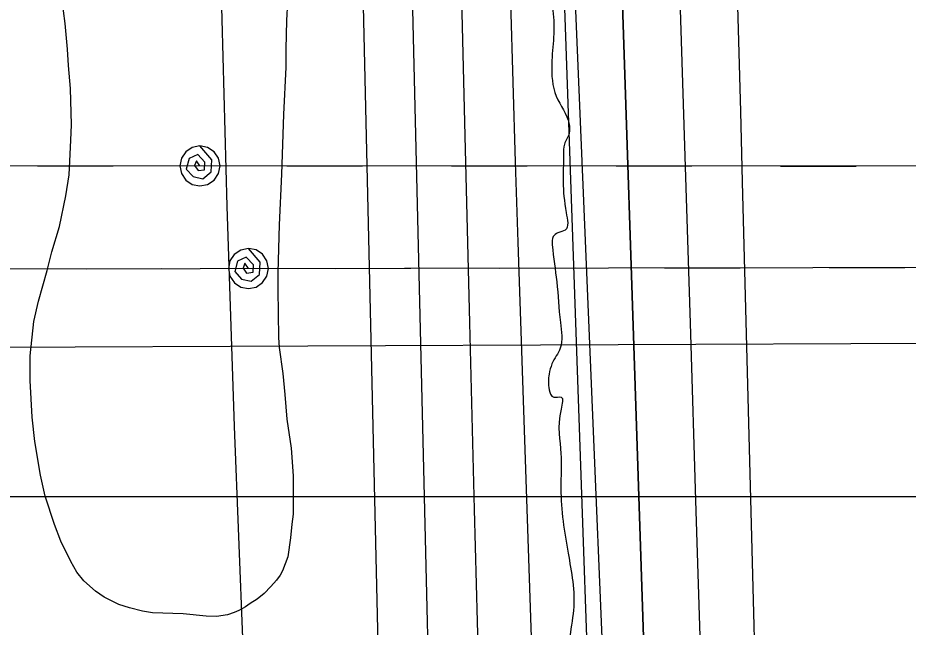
# Model space of a CAD drawing. Extents: x 3313447 to 3351316, y 703786 to 729172.
# Drawn here: x 3322282.8 to 3322683, y 724139.8 to 724413.6 of the extents above; entities that cross this region are included whole.
import ezdxf

# ---------------------------------------------------------------- set-up
doc = ezdxf.new("R2010")
doc.units = 0
for name, color, linetype in [('V-RIVR-EDGE', 7, 'Continuous'), ('V-RRAP-FSHR', 7, 'Continuous'), ('V-SITE-VEGE', 7, 'Continuous'), ('V-TOPO-DPTH', 7, 'Continuous'), ('V-TOPO-MAJR', 7, 'Continuous'), ('V-TOPO-MINR', 7, 'Continuous'), ('V-TOPO-WATR', 7, 'Continuous'), ('V-UTIL-LINE', 7, 'Continuous')]:
    doc.layers.add(name, color=color, linetype=linetype)

msp = doc.modelspace()

# ---------------------------------------------------------------- linework, layer by layer
at = {"layer": 'V-RIVR-EDGE'}
msp.add_spline([(3322520.07, 724639.46), (3322521.69, 724625.78), (3322523.75, 724620.39), (3322522.08, 724612.93), (3322520.4, 724607.13), (3322520.8, 724601.74), (3322525.34, 724592.2), (3322524.5, 724589.3), (3322521.18, 724586.82), (3322517.44, 724583.93), (3322516.6, 724577.71), (3322516.15, 724564.86), (3322516.94, 724548.7), (3322516.92, 724541.24), (3322517.32, 724534.6), (3322514.41, 724529.22), (3322514.4, 724525.49), (3322517.71, 724524.66), (3322520.17, 724513.04), (3322520.14, 724498.95), (3322520.95, 724491.9), (3322522.99, 724479.05), (3322527.1, 724466.19), (3322527.07, 724452.1), (3322525.79, 724437.59), (3322522.45, 724428.9), (3322522.02, 724424.75), (3322523.25, 724416.88), (3322522.77, 724392.84), (3322524.81, 724378.32), (3322530.58, 724365.88), (3322530.57, 724361.73), (3322528.49, 724356.76), (3322528.06, 724352.2), (3322529.24, 724326.09), (3322528.81, 724318.21), (3322525.49, 724316.98), (3322523.41, 724315.33), (3322522.99, 724311.6), (3322525.02, 724295.01), (3322526.63, 724276.77), (3322526.6, 724265.17), (3322522.86, 724258.13), (3322521.6, 724253.57), (3322521.58, 724246.53), (3322523.65, 724243.21), (3322526.96, 724243.2), (3322526.95, 724237.81), (3322526.9, 724217.91), (3322526.86, 724202.16), (3322530.11, 724173.14), (3322532.53, 724147.44), (3322530.84, 724134.18), (3322530.82, 724125.47), (3322530.8, 724117.19), (3322538.23, 724104.73), (3322539.03, 724095.61), (3322534.88, 724090.23), (3322526.99, 724085.69), (3322523.25, 724082.39), (3322519.93, 724080.32), (3322519.08, 724072.86), (3322518.65, 724067.06), (3322519.89, 724063.74), (3322523.2, 724063.74), (3322531.49, 724063.3), (3322533.15, 724062.47), (3322533.55, 724057.49), (3322533.95, 724051.27), (3322537.67, 724047.12), (3322543.46, 724041.3), (3322543.45, 724037.99), (3322540.54, 724036.34), (3322538.05, 724033.44), (3322537.61, 724023.08), (3322539.66, 724013.96), (3322544.18, 723997.78), (3322542.5, 723987.84), (3322542.06, 723978.31), (3322546.18, 723967.1), (3322549.46, 723954.66), (3322549.02, 723942.64), (3322548.16, 723930.21), (3322546.05, 723917.37), (3322546.44, 723905.35), (3322548.91, 723897.88), (3322546.4, 723889.18), (3322545.97, 723882.14), (3322545.52, 723870.12), (3322546.32, 723856.02), (3322549.99, 723834.46), (3322553.67, 723812.48), (3322554.87, 723795.9), (3322553.57, 723771.03), (3322553.54, 723761.09), (3322555.57, 723743.26), (3322560.5, 723724.6), (3322564.61, 723711.32), (3322564.6, 723707.59), (3322562.11, 723706.35), (3322559.21, 723705.95), (3322557.95, 723699.73), (3322555.03, 723691.86), (3322552.95, 723688.97), (3322549.21, 723685.25), (3322548.78, 723679.86), (3322549.19, 723676.96), (3322551.22, 723661.62), (3322551.21, 723656.23), (3322552.86, 723652.08), (3322557.83, 723651.65), (3322561.56, 723649.16), (3322562.37, 723642.52), (3322565.24, 723630.91), (3322565.61, 723613.92), (3322561.45, 723606.46), (3322552.72, 723597.37), (3322552.72, 723595.3), (3322559.32, 723584.09), (3322563.04, 723579.52), (3322563.03, 723576.2), (3322557.6, 723558.81), (3322554.27, 723553.01), (3322552.19, 723548.05), (3322550.1, 723541), (3322553.4, 723535.61), (3322556.27, 723521.92), (3322562.43, 723499.53), (3322565.71, 723486.67), (3322564.88, 723486.67), (3322560.34, 723493.31), (3322556.63, 723502.86), (3322548.78, 723510.34), (3322546.29, 723511.17), (3322543.8, 723507.86), (3322543.78, 723500.82), (3322543.77, 723495.01), (3322547.07, 723490.44), (3322548.72, 723486.3), (3322551.99, 723467.64), (3322553.63, 723459.34), (3322556.94, 723458.51), (3322560.67, 723458.5), (3322561.09, 723462.64), (3322561.52, 723466.37), (3322564.83, 723466.78), (3322567.32, 723465.11), (3322572.26, 723453.08), (3322573.91, 723448.52), (3322572.25, 723446.45), (3322570.58, 723444.38), (3322570.57, 723441.48), (3322574.3, 723439.4), (3322578.44, 723437.73), (3322578.44, 723436.9), (3322576.36, 723433.59), (3322571.78, 723424.48), (3322572.19, 723422.41), (3322575.08, 723419.5), (3322579.63, 723416.17), (3322582.94, 723415.33), (3322584.59, 723409.53), (3322584.58, 723404.97), (3322583.73, 723397.1), (3322583.3, 723392.54), (3322584.11, 723384.66), (3322589.47, 723372.63), (3322593.17, 723358.94), (3322594.37, 723341.11), (3322595.58, 723329.51), (3322593.09, 723327.02), (3322593.07, 723317.91), (3322594.26, 723298.84), (3322593.82, 723288.89), (3322592.99, 723288.89), (3322590.08, 723283.51), (3322587.98, 723271.08), (3322584.21, 723258.24), (3322584.61, 723250.37), (3322586.23, 723236.27), (3322590.31, 723210.56), (3322589.86, 723195.64), (3322591.5, 723186.52), (3322592.73, 723180.71), (3322597.28, 723176.97), (3322601.83, 723173.64), (3322601.41, 723171.16), (3322593.95, 723171.59), (3322591.45, 723168.28), (3322591.02, 723160.82), (3322593.08, 723155.43), (3322591.82, 723150.46), (3322588.9, 723143.42), (3322589.72, 723137.2), (3322590.53, 723128.49), (3322595.46, 723114.39), (3322594.63, 723110.66), (3322590.87, 723101.14), (3322584.22, 723094.11), (3322582.97, 723088.72), (3322582.96, 723085.41), (3322586.68, 723080.84), (3322590.82, 723080.83), (3322597.46, 723083.3), (3322603.69, 723090.33), (3322604.53, 723094.89), (3322606.61, 723095.71), (3322607.85, 723094.46), (3322609.88, 723079.54), (3322613.15, 723060.88), (3322612.29, 723045.54), (3322611.87, 723043.06), (3322608.13, 723042.24), (3322606.02, 723026.08), (3322602.66, 723006.6), (3322599.74, 722998.74), (3322597.25, 722997.08), (3322596.83, 722995.01), (3322597.21, 722980.51), (3322598.02, 722975.12), (3322598.42, 722966.82), (3322596.32, 722958.13), (3322592.58, 722953.99), (3322583.45, 722947.38), (3322575.98, 722943.67), (3322575.56, 722941.18), (3322578.03, 722936.62), (3322580.1, 722935.78), (3322585.49, 722935.77), (3322589.22, 722934.93), (3322593.76, 722927.46), (3322592.48, 722914.61), (3322595.8, 722914.61), (3322597.87, 722915.84), (3322599.97, 722924.96), (3322601.22, 722927.03), (3322602.05, 722926.61), (3322604.09, 722913.76), (3322604.49, 722909.61), (3322609.46, 722906.28), (3322611.92, 722897.16), (3322611.07, 722888.04), (3322606.07, 722879.35), (3322603.16, 722873.97), (3322603.14, 722868.17), (3322605.19, 722858.21), (3322605.15, 722839.98), (3322604.3, 722834.18), (3322605.96, 722832.93), (3322609.24, 722819.24), (3322614.17, 722799.75), (3322614.94, 722776.12), (3322614.05, 722753.74), (3322611.52, 722735.1), (3322608.18, 722725.57), (3322608.17, 722722.25), (3322613.54, 722713.12), (3322617.26, 722708.14), (3322619.31, 722700.26), (3322620.12, 722691.14), (3322621.33, 722678.7), (3322624.6, 722659.63), (3322629.09, 722634.75), (3322630.71, 722616.09), (3322635.24, 722604.06), (3322639.36, 722593.69), (3322639.74, 722580.42), (3322640.14, 722574.21), (3322638.06, 722573.8), (3322635.16, 722574.22), (3322630.2, 722580.45), (3322622.36, 722591.66), (3322620.7, 722592.08), (3322618.21, 722591.67), (3322620.26, 722580.89), (3322619, 722577.16), (3322615.69, 722575.92), (3322614.43, 722570.12), (3322614.84, 722567.64), (3322618.98, 722567.63), (3322625.6, 722563.46), (3322629.32, 722558.9), (3322629.71, 722549.36), (3322631.36, 722543.55), (3322636.33, 722542.3), (3322641.31, 722546.43), (3322643.79, 722543.94), (3322642.96, 722541.04), (3322647.04, 722515.33), (3322644.12, 722509.95), (3322642.04, 722507.05), (3322642.41, 722488.82), (3322645.25, 722461.87), (3322648.92, 722439.48), (3322653.05, 722431.59), (3322657.57, 722416.24), (3322658.36, 722402.98), (3322655.84, 722387.65), (3322656.65, 722380.19), (3322657.88, 722373.14), (3322658.27, 722363.19), (3322657.84, 722359.04), (3322652.44, 722352.01), (3322651.18, 722347.04), (3322651.57, 722338.75), (3322651.56, 722333.78), (3322652.79, 722327.97), (3322655.26, 722322.58), (3322659.82, 722320.91), (3322662.71, 722317.58), (3322658.55, 722311.79), (3322651.06, 722298.96), (3322645.63, 722281.57), (3322636.03, 722252.99), (3322636, 722241.38), (3322635.97, 722231.85), (3322641.75, 722220.23), (3322648.78, 722213.58), (3322657.47, 722208.59), (3322665.34, 722205.25), (3322666.57, 722200.28), (3322664.49, 722200.28), (3322658.28, 722201.54), (3322654.13, 722198.65), (3322649.14, 722192.03), (3322648.3, 722186.64), (3322647.87, 722180.43), (3322651.16, 722170.88), (3322651.97, 722162.59), (3322655.67, 722151.81), (3322662.7, 722143.5), (3322662.68, 722138.53), (3322665.16, 722135.2), (3322671.37, 722129.8), (3322669.67, 722114.88), (3322668.81, 722099.96), (3322670.44, 722090.01), (3322674.57, 722085.03), (3322675.8, 722078.39), (3322673.3, 722074.26), (3322657.94, 722063.1), (3322653.37, 722060.21), (3322650.46, 722054.83), (3322646.72, 722051.52), (3322642.16, 722050.71), (3322635.94, 722050.31), (3322633.45, 722047.83), (3322633.02, 722043.68), (3322633.01, 722038.71), (3322630.5, 722030.84), (3322629.24, 722023.38), (3322629.22, 722013.44), (3322632.51, 722006.38), (3322637.06, 722001.4), (3322642.86, 721998.48), (3322642.84, 721993.51), (3322642, 721988.12), (3322639.08, 721979.01), (3322636.99, 721973.21), (3322634.9, 721966.58), (3322635.29, 721955.39), (3322637.76, 721947.93), (3322644.8, 721944.59), (3322645.2, 721938.37), (3322647.23, 721922.2), (3322646.8, 721917.23), (3322645.54, 721911.85), (3322647.99, 721894.43), (3322654.56, 721869.96), (3322656.14, 721838.04), (3322656.08, 721812.34), (3322657.69, 721794.1), (3322660.13, 721774.2), (3322666.34, 721772.11), (3322668.82, 721768.38), (3322668.81, 721765.89), (3322666.72, 721760.51), (3322665.88, 721756.36), (3322665.87, 721752.22), (3322668.35, 721747.65), (3322672.9, 721743.5), (3322673.72, 721741.01), (3322673.7, 721732.3), (3322666.21, 721719.47), (3322663.28, 721708.71), (3322662.41, 721690.47), (3322659.48, 721679.29), (3322656.95, 721665.2), (3322658.15, 721644.47), (3322659.73, 721615.45), (3322660.88, 721576.91), (3322661.25, 721557.84), (3322660.82, 721551.62), (3322658.73, 721546.65), (3322660.32, 721518.05), (3322660.27, 721498.15), (3322661.83, 721458.36), (3322661.38, 721444.68), (3322666.3, 721420.22), (3322666.64, 721392.45), (3322662.82, 721354.74), (3322660.64, 721311.22), (3322661.8, 721277.65), (3322659.29, 721266.88), (3322654.66, 721241.6), (3322650.08, 721231.67), (3322646.74, 721223.39), (3322646.7, 721205.98), (3322649.09, 721168.25), (3322653.11, 721116.43), (3322655.1, 721081.61), (3322660.01, 721058.8), (3322660.39, 721041.39), (3322661.16, 721018.18), (3322662.77, 720997.87), (3322665.99, 720960.14)], degree=3, dxfattribs=at)
at = {"layer": 'V-RRAP-FSHR'}
msp.add_lwpolyline([(3322431.26, 727358.07), (3322429.64, 726904.7), (3322510.57, 724962.85), (3322576.32, 723396.54), (3322621.07, 721565.64)], dxfattribs=at)
at = {"layer": 'V-SITE-VEGE'}
for points in [[(3322400.62, 724163.17), (3322399.04, 724161.02), (3322396.48, 724158.09), (3322393.54, 724154.96), (3322390.39, 724152.42), (3322387.25, 724150.47), (3322385.09, 724148.9), (3322382.15, 724147.34), (3322379.99, 724146.37), (3322377.04, 724145.4), (3322372.14, 724144.62), (3322367.44, 724144.83), (3322357.05, 724145.84), (3322343.33, 724146.27), (3322338.82, 724147.06), (3322332.95, 724148.45), (3322328.24, 724150.03), (3322321.59, 724153.38), (3322317.67, 724155.94), (3322312.39, 724160.66), (3322309.27, 724164.59), (3322306.53, 724169.3), (3322302.05, 724178.53), (3322299.32, 724185.98), (3322295.04, 724198.73), (3322292.91, 724208.15), (3322290.4, 724223.25), (3322289.25, 724234.23), (3322288.32, 724250.7), (3322288.35, 724261.68), (3322289.96, 724277.16), (3322292.14, 724286.37), (3322295.9, 724300.08), (3322298.07, 724308.51), (3322301.44, 724319.87), (3322304.41, 724333.58), (3322305.81, 724342.99), (3322306.22, 724349.26), (3322306.64, 724358.67), (3322306.85, 724365.53), (3322306.5, 724381.8), (3322305.54, 724392.19), (3322305.17, 724399.45), (3322304.03, 724411.02), (3322302.49, 724422.59)], [(3322404.03, 724420.76), (3322403.61, 724412.33), (3322403.19, 724399.58), (3322403.17, 724391.35), (3322402.13, 724370.18), (3322401.28, 724343.33), (3322400.24, 724320.59), (3322399.6, 724299.22), (3322399.58, 724291.58)], [(3322399.58, 724291.58), (3322399.91, 724270.02), (3322400.29, 724265.51), (3322401.83, 724253.74), (3322402.79, 724244.33), (3322403.74, 724233.35), (3322405.66, 724220.21), (3322406.61, 724207.85), (3322406.57, 724190.6), (3322405.97, 724186.1), (3322405.36, 724180.02), (3322404.17, 724171.4), (3322401.79, 724165.13), (3322400.62, 724163.17)]]:
    msp.add_lwpolyline(points, dxfattribs=at)
at = {"layer": 'V-TOPO-DPTH'}
for points in [[(3322843.23, 725248.82), (3322602.52, 724601.55), (3322602.85, 724545), (3322602.92, 724537.36), (3322603.03, 724529.72), (3322603.19, 724522.09), (3322603.39, 724514.46), (3322604.82, 724466.43), (3322605.75, 724434.79), (3322606.66, 724403.14), (3322607.53, 724371.49), (3322608.37, 724339.85), (3322626.91, 723633.17), (3322627.04, 723628.73), (3322627.17, 723624.29), (3322627.32, 723619.85), (3322627.48, 723615.42), (3322629.55, 723560.32), (3322630.79, 723528.34), (3322632.07, 723496.36), (3322633.42, 723464.38), (3322634.82, 723432.41), (3322662.99, 722803.11)], [(3322843.23, 725248.82), (3322602.52, 724601.55), (3322602.85, 724545), (3322602.92, 724537.36), (3322603.03, 724529.72), (3322603.19, 724522.09), (3322603.39, 724514.46), (3322604.82, 724466.43), (3322605.75, 724434.79), (3322606.66, 724403.14), (3322607.53, 724371.49), (3322608.37, 724339.85), (3322626.91, 723633.17), (3322627.04, 723628.73), (3322627.17, 723624.29), (3322627.32, 723619.85), (3322627.48, 723615.42), (3322629.55, 723560.32), (3322630.79, 723528.34), (3322632.07, 723496.36), (3322633.42, 723464.38), (3322634.82, 723432.41), (3322662.99, 722803.11)], [(3322609.68, 723039.37), (3322584.75, 723570.36), (3322583.53, 723597.23), (3322582.36, 723624.11), (3322581.28, 723650.99), (3322580.25, 723677.87), (3322575.55, 723805.08), (3322572.27, 723895.57), (3322569.06, 723986.07), (3322565.95, 724076.57), (3322562.91, 724167.07), (3322552.04, 724496.38), (3322551.5, 724512.75), (3322550.96, 724529.12), (3322550.41, 724545.49), (3322549.86, 724561.86), (3322528.8, 725185)], [(3322609.68, 723039.37), (3322584.75, 723570.36), (3322583.53, 723597.23), (3322582.36, 723624.11), (3322581.28, 723650.99), (3322580.25, 723677.87), (3322575.55, 723805.08), (3322572.27, 723895.57), (3322569.06, 723986.07), (3322565.95, 724076.57), (3322562.91, 724167.07), (3322552.04, 724496.38), (3322551.5, 724512.75), (3322550.96, 724529.12), (3322550.41, 724545.49), (3322549.86, 724561.86), (3322528.8, 725185)], [(3322498.47, 724703.88), (3322499.26, 724660.05), (3322500.03, 724616.21), (3322501.26, 724545.2), (3322501.42, 724536.87), (3322501.58, 724528.55), (3322501.77, 724520.22), (3322501.97, 724511.89), (3322503.34, 724456.6), (3322504.28, 724420.63), (3322505.29, 724384.66), (3322506.39, 724348.7), (3322507.55, 724312.74), (3322530.58, 723629.16), (3322530.67, 723626.52), (3322530.76, 723623.89), (3322530.85, 723621.25), (3322530.94, 723618.62), (3322532.12, 723583.89), (3322532.82, 723563.89), (3322533.54, 723543.89), (3322534.31, 723523.9), (3322535.09, 723503.9), (3322563.91, 722787.49)]]:
    msp.add_lwpolyline(points, dxfattribs=at)
at = {"layer": 'V-TOPO-MAJR'}
msp.add_lwpolyline([(3322427.77, 725178.92), (3322434.46, 724610.56), (3322435.01, 724569.17), (3322435.67, 724527.78), (3322436.46, 724486.4), (3322437.35, 724445.02), (3322450.17, 723891.22), (3322451.22, 723846.61), (3322452.31, 723802), (3322453.43, 723757.39), (3322454.58, 723712.79), (3322456.37, 723644.46), (3322456.62, 723634.01), (3322456.84, 723623.57), (3322457, 723613.12), (3322457.14, 723602.68), (3322458.41, 723477.95), (3322458.98, 723405.14), (3322459.32, 723332.33), (3322459.33, 723259.52)], dxfattribs=at)
at = {"layer": 'V-TOPO-MINR'}
for points in [[(3322843.23, 725248.82), (3322602.52, 724601.55), (3322602.85, 724545), (3322602.92, 724537.36), (3322603.03, 724529.72), (3322603.19, 724522.09), (3322603.39, 724514.46), (3322604.82, 724466.43), (3322605.75, 724434.79), (3322606.66, 724403.14), (3322607.53, 724371.49), (3322608.37, 724339.85), (3322626.91, 723633.17), (3322627.04, 723628.73), (3322627.17, 723624.29), (3322627.32, 723619.85), (3322627.48, 723615.42), (3322629.55, 723560.32), (3322630.79, 723528.34), (3322632.07, 723496.36), (3322633.42, 723464.38), (3322634.82, 723432.41), (3322662.99, 722803.11)], [(3322451.26, 725038.28), (3322456.85, 724588.64), (3322457.28, 724558.34), (3322457.78, 724528.04), (3322458.37, 724497.74), (3322459.03, 724467.45), (3322465.66, 724185.97), (3322467.92, 724092.25), (3322470.24, 723998.53), (3322472.65, 723904.81), (3322475.13, 723811.1), (3322479, 723667.81), (3322479.56, 723645.74), (3322480.07, 723623.67), (3322480.5, 723601.59), (3322480.89, 723579.52), (3322489.2, 723059.12)], [(3322575.02, 724730.71), (3322576.57, 724570.67), (3322576.83, 724550.05), (3322577.19, 724529.43), (3322577.68, 724508.81), (3322578.26, 724488.2), (3322582.26, 724360.7), (3322584.92, 724276.34), (3322587.58, 724191.98), (3322590.25, 724107.62), (3322592.92, 724023.27), (3322604.65, 723654.6), (3322605.16, 723639.4), (3322605.7, 723624.21), (3322606.29, 723609.01), (3322606.91, 723593.82), (3322614.31, 723419.68), (3322618.69, 723317.42), (3322623.1, 723215.17)], [(3322476.64, 724726.37), (3322479.01, 724566.92), (3322479.32, 724547.61), (3322479.67, 724528.29), (3322480.07, 724508.98), (3322480.52, 724489.67), (3322483.64, 724360.51), (3322485.74, 724276.62), (3322487.91, 724192.73), (3322490.2, 724108.85), (3322492.57, 724024.97), (3322502.23, 723691.92), (3322503.19, 723657.85), (3322504.12, 723623.77), (3322505, 723589.69), (3322505.84, 723555.62), (3322514.17, 723207.59)], [(3322372.87, 724721.56), (3322371.69, 724573.95), (3322371.62, 724550.5), (3322371.73, 724527.04), (3322372.08, 724503.59), (3322372.6, 724480.15), (3322376.75, 724329.02), (3322379.97, 724230.03), (3322383.88, 724131.08), (3322388.8, 724032.16), (3322394.39, 723933.28), (3322408.75, 723700.73), (3322410.88, 723662.05), (3322412.65, 723623.35), (3322413.9, 723584.63), (3322414.79, 723545.89), (3322417.79, 723361.47), (3322419.18, 723258.62)], [(3322519.34, 724720.12), (3322520.29, 724681.85), (3322521.32, 724643.59), (3322522.4, 724605.33), (3322523.56, 724567.07), (3322524.76, 724528.82), (3322526.02, 724490.56), (3322527.32, 724452.31), (3322547.83, 723865.49), (3322549.27, 723825.23), (3322550.76, 723784.98), (3322552.31, 723744.74), (3322553.92, 723704.49), (3322553.99, 723702.76), (3322555.64, 723663.38), (3322557.34, 723624.01), (3322559.13, 723584.63), (3322560.98, 723545.26), (3322581.03, 723127.61)], [(3322498.47, 724703.88), (3322499.26, 724660.05), (3322500.03, 724616.21), (3322501.26, 724545.2), (3322501.42, 724536.87), (3322501.58, 724528.55), (3322501.77, 724520.22), (3322501.97, 724511.89), (3322503.34, 724456.6), (3322504.28, 724420.63), (3322505.29, 724384.66), (3322506.39, 724348.7), (3322507.55, 724312.74), (3322530.58, 723629.16), (3322530.67, 723626.52), (3322530.76, 723623.89), (3322530.85, 723621.25), (3322530.94, 723618.62), (3322532.12, 723583.89), (3322532.82, 723563.89), (3322533.54, 723543.89), (3322534.31, 723523.9), (3322535.09, 723503.9), (3322563.91, 722787.49)]]:
    msp.add_lwpolyline(points, dxfattribs=at)
at = {"layer": 'V-TOPO-WATR'}
msp.add_lwpolyline([(3322528.8, 725185), (3322549.86, 724561.86), (3322550.41, 724545.49), (3322550.96, 724529.12), (3322551.5, 724512.75), (3322552.04, 724496.38), (3322562.91, 724167.07), (3322565.95, 724076.57), (3322569.06, 723986.07), (3322572.27, 723895.57), (3322575.55, 723805.08), (3322580.25, 723677.87), (3322581.28, 723650.99), (3322582.36, 723624.11), (3322583.53, 723597.23), (3322584.75, 723570.36), (3322609.68, 723039.37)], dxfattribs=at)
at = {"layer": 'V-UTIL-LINE'}
for p, q in [((3321117.35, 724260.5), (3326707.98, 724285.29)), ((3321117.35, 724198.52), (3326670.79, 724198.52))]:
    msp.add_line(p, q, dxfattribs=at)
for points in [[(3322364.65, 724347.05), (3322363.02, 724349.41), (3322362.21, 724347.23), (3322363.83, 724345.01), (3322366.74, 724345.34), (3322366.9, 724348.73), (3322363.67, 724352.13), (3322359.79, 724350.35), (3322358.49, 724345.66), (3322361.56, 724342.27), (3322365.93, 724341.29), (3322369.65, 724344.37), (3322369.97, 724349.86), (3322364.65, 724356.05), (3322361.21, 724355.36), (3322358.29, 724353.41), (3322356.34, 724350.49), (3322355.65, 724347.05), (3322356.34, 724343.6), (3322358.29, 724340.68), (3322361.21, 724338.73), (3322364.65, 724338.05), (3322368.1, 724338.73), (3322371.02, 724340.68), (3322372.97, 724343.6), (3322373.65, 724347.05), (3322372.97, 724350.49), (3322371.02, 724353.41), (3322368.1, 724355.36), (3322364.65, 724356.05)], [(3325688.69, 724346.7), (3321883.65, 724347.1)], [(3322291.65, 724347.05), (3322325.65, 724347.05)], [(3322403.65, 724347.04), (3322437.65, 724347.04)], [(3322477.65, 724347.03), (3322511.65, 724347.03)], [(3322551.65, 724347.03), (3322585.65, 724347.02)], [(3322625.65, 724347.02), (3322659.65, 724347.01)], [(3322386.45, 724300.97), (3322384.81, 724303.33), (3322384, 724301.15), (3322385.63, 724298.94), (3322388.54, 724299.27), (3322388.69, 724302.66), (3322385.45, 724306.05), (3322381.58, 724304.27), (3322380.29, 724299.58), (3322383.37, 724296.19), (3322387.73, 724295.22), (3322391.45, 724298.3), (3322391.76, 724303.8), (3322386.44, 724309.97), (3322382.99, 724309.28), (3322380.08, 724307.33), (3322378.13, 724304.4), (3322377.45, 724300.96), (3322378.14, 724297.52), (3322380.1, 724294.6), (3322383.02, 724292.65), (3322386.46, 724291.97), (3322389.91, 724292.66), (3322392.82, 724294.62), (3322394.77, 724297.54), (3322395.45, 724300.99), (3322394.76, 724304.43), (3322392.8, 724307.35), (3322389.88, 724309.29), (3322386.44, 724309.97)], [(3321905.45, 724300.19), (3325669.73, 724306.34), (3325689.33, 724296.84)], [(3322313.45, 724300.85), (3322347.45, 724300.91)], [(3322425.45, 724301.04), (3322459.45, 724301.09)], [(3322499.45, 724301.16), (3322533.45, 724301.21)], [(3322573.45, 724301.28), (3322607.45, 724301.33)], [(3322647.45, 724301.4), (3322681.45, 724301.46)]]:
    msp.add_lwpolyline(points, dxfattribs=at)

doc.saveas('drawing.dxf')
